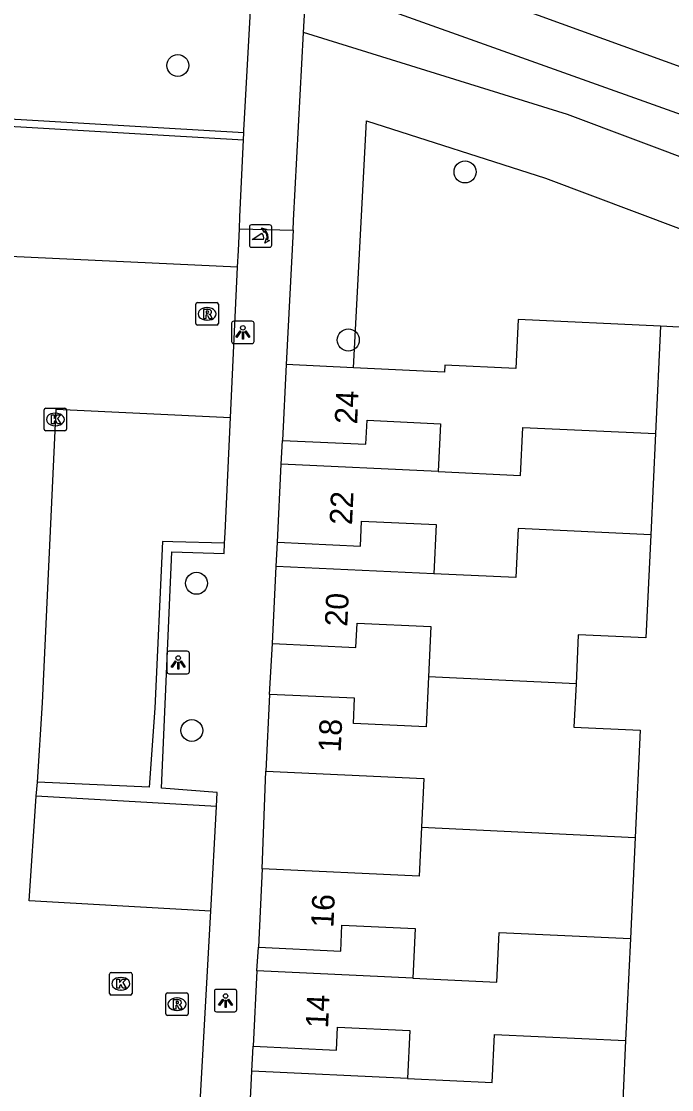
# Model space of a CAD drawing. Extents: x 162990 to 165007, y 383433 to 384336.
# Drawn here: x 164681.69 to 164710.59, y 383921.2 to 383968.66 of the extents above; entities that cross this region are included whole.
import ezdxf

# ---------------------------------------------------------------- set-up
doc = ezdxf.new("R2010")
doc.units = 0
for name, color, linetype in [('IMGEO_Boom', 7, 'Continuous'), ('IMGEO_Groenvoorziening', 7, 'Continuous'), ('IMGEO_Kolk', 7, 'Continuous'), ('IMGEO_Lichtpunt', 7, 'Continuous'), ('IMGEO_Muur', 7, 'Continuous'), ('IMGEO_Pand', 7, 'Continuous'), ('IMGEO_Pand_nummerreeks', 7, 'Continuous'), ('IMGEO_Poller', 7, 'Continuous'), ('IMGEO_Rijbaan_lokaal_open', 7, 'Continuous'), ('IMGEO_Rioolput', 7, 'Continuous'), ('IMGEO_Voetpad_gesloten', 7, 'Continuous'), ('IMGEO_Voetpad_open', 7, 'Continuous')]:
    doc.layers.add(name, color=color, linetype=linetype)

msp = doc.modelspace()

# ---------------------------------------------------------------- linework, layer by layer
at = {"layer": 'IMGEO_Boom'}
for centre in [(164688.643, 383966.703), (164701.41, 383961.975), (164696.222, 383954.506), (164689.473, 383943.699), (164689.266, 383937.157)]:
    msp.add_circle(centre, 0.489, dxfattribs=at)
at = {"layer": 'IMGEO_Groenvoorziening'}
for points in [[(164721.153, 383958.82), (164705.971, 383964.527), (164694.235, 383968.172)], [(164696.45, 383953.273), (164697.031, 383964.244), (164704.985, 383961.693), (164720.985, 383955.679)], [(164720.329, 383954.569), (164710.1, 383955.114)]]:
    msp.add_lwpolyline(points, dxfattribs=at)
at = {"layer": 'IMGEO_Kolk'}
for p, q in [((164682.701, 383950.55), (164682.701, 383951.402)), ((164682.776, 383951.476), (164683.628, 383951.476)), ((164683.189, 383951.256), (164683.214, 383951.256)), ((164683.702, 383951.402), (164683.702, 383950.55)), ((164683.628, 383950.476), (164682.776, 383950.476)), ((164683.212, 383950.696), (164683.187, 383950.696)), ((164685.609, 383925.479), (164685.609, 383926.331)), ((164685.684, 383926.405), (164686.536, 383926.405)), ((164686.097, 383926.185), (164686.122, 383926.185)), ((164686.61, 383926.331), (164686.61, 383925.479)), ((164686.12, 383925.625), (164686.095, 383925.625)), ((164686.536, 383925.405), (164685.684, 383925.405))]:
    msp.add_line(p, q, dxfattribs=at)
for points in [[(164682.701, 383950.55), (164682.701, 383951.402)], [(164682.776, 383951.476), (164683.628, 383951.476)], [(164683.702, 383951.402), (164683.702, 383950.55)], [(164683.022, 383951.176), (164683.145, 383951.176), (164683.145, 383951.025), (164683.275, 383951.176), (164683.439, 383951.176), (164683.293, 383951.025), (164683.446, 383950.776), (164683.294, 383950.776), (164683.209, 383950.94), (164683.145, 383950.873), (164683.145, 383950.776), (164683.022, 383950.776), (164683.022, 383951.176)], [(164683.628, 383950.476), (164682.776, 383950.476)], [(164685.609, 383925.479), (164685.609, 383926.331)], [(164685.684, 383926.405), (164686.536, 383926.405)], [(164685.93, 383926.105), (164686.053, 383926.105), (164686.053, 383925.954), (164686.183, 383926.105), (164686.347, 383926.105), (164686.201, 383925.954), (164686.354, 383925.705), (164686.202, 383925.705), (164686.117, 383925.869), (164686.053, 383925.802), (164686.053, 383925.705), (164685.93, 383925.705), (164685.93, 383926.105)], [(164686.61, 383926.331), (164686.61, 383925.479)], [(164686.536, 383925.405), (164685.684, 383925.405)]]:
    msp.add_lwpolyline(points, dxfattribs=at)
for centre, start, end in [((164682.778, 383951.4), 91.552, 178.448), ((164682.778, 383951.4), 91.552, 178.448), ((164683.626, 383951.4), 1.552, 88.448), ((164683.626, 383951.4), 1.552, 88.448), ((164682.778, 383950.552), 181.552, 268.448), ((164682.778, 383950.552), 181.552, 268.448), ((164683.626, 383950.552), 271.552, 358.448), ((164683.626, 383950.552), 271.552, 358.448), ((164685.686, 383926.329), 91.552, 178.448), ((164685.686, 383926.329), 91.552, 178.448), ((164686.534, 383926.329), 1.552, 88.448), ((164686.534, 383926.329), 1.552, 88.448), ((164685.686, 383925.481), 181.552, 268.448), ((164685.686, 383925.481), 181.552, 268.448), ((164686.534, 383925.481), 271.552, 358.448), ((164686.534, 383925.481), 271.552, 358.448)]:
    msp.add_arc(centre, 0.0765, start, end, dxfattribs=at)
for centre, major_axis, ratio, start_param, end_param in [((164683.188, 383950.976), (-0.387, 0.002), 0.722429, 4.712389, 7.853982), ((164683.213, 383950.976), (-0.39, 0.002), 0.717154, 1.570796, 4.712389), ((164686.096, 383925.905), (-0.387, 0.002), 0.722429, 4.712389, 7.853982), ((164686.121, 383925.905), (-0.39, 0.002), 0.717154, 1.570796, 4.712389)]:
    msp.add_ellipse(centre, major_axis=major_axis, ratio=ratio, start_param=start_param, end_param=end_param, dxfattribs=at)
at = {"layer": 'IMGEO_Lichtpunt'}
for p, q in [((164691.036, 383955.248), (164691.036, 383954.441)), ((164691.036, 383955.248), (164691.036, 383954.441)), ((164691.938, 383955.343), (164691.13, 383955.343)), ((164691.938, 383955.343), (164691.13, 383955.343)), ((164692.032, 383954.441), (164692.032, 383955.248)), ((164692.032, 383954.441), (164692.032, 383955.248)), ((164691.13, 383954.347), (164691.938, 383954.347)), ((164691.13, 383954.347), (164691.938, 383954.347)), ((164688.162, 383940.582), (164688.162, 383939.775)), ((164688.162, 383940.582), (164688.162, 383939.775)), ((164689.064, 383940.677), (164688.256, 383940.677)), ((164689.064, 383940.677), (164688.256, 383940.677)), ((164689.158, 383939.775), (164689.158, 383940.582)), ((164689.158, 383939.775), (164689.158, 383940.582)), ((164688.256, 383939.681), (164689.064, 383939.681)), ((164688.256, 383939.681), (164689.064, 383939.681)), ((164691.17, 383925.657), (164690.362, 383925.657)), ((164691.17, 383925.657), (164690.362, 383925.657)), ((164690.268, 383925.562), (164690.268, 383924.755)), ((164690.268, 383925.562), (164690.268, 383924.755)), ((164691.264, 383924.755), (164691.264, 383925.562)), ((164691.264, 383924.755), (164691.264, 383925.562)), ((164690.362, 383924.661), (164691.17, 383924.661)), ((164690.362, 383924.661), (164691.17, 383924.661))]:
    msp.add_line(p, q, dxfattribs=at)
for points in [[(164691.41, 383954.912), (164691.449, 383954.884), (164691.261, 383954.622), (164691.223, 383954.649), (164691.41, 383954.912)], [(164691.512, 383954.864), (164691.559, 383954.864), (164691.559, 383954.542), (164691.512, 383954.542), (164691.512, 383954.864)], [(164691.622, 383954.884), (164691.66, 383954.911), (164691.847, 383954.649), (164691.808, 383954.621), (164691.622, 383954.884)], [(164688.536, 383940.246), (164688.575, 383940.218), (164688.387, 383939.956), (164688.349, 383939.983), (164688.536, 383940.246)], [(164688.638, 383940.198), (164688.685, 383940.198), (164688.685, 383939.876), (164688.638, 383939.876), (164688.638, 383940.198)], [(164688.748, 383940.218), (164688.786, 383940.245), (164688.973, 383939.983), (164688.934, 383939.955), (164688.748, 383940.218)], [(164690.642, 383925.226), (164690.681, 383925.198), (164690.493, 383924.936), (164690.455, 383924.963), (164690.642, 383925.226)], [(164690.744, 383925.178), (164690.791, 383925.178), (164690.791, 383924.856), (164690.744, 383924.856), (164690.744, 383925.178)], [(164690.854, 383925.198), (164690.892, 383925.225), (164691.079, 383924.963), (164691.04, 383924.935), (164690.854, 383925.198)]]:
    msp.add_lwpolyline(points, dxfattribs=at)
for centre in [(164691.535, 383955.046), (164688.661, 383940.38), (164690.767, 383925.36)]:
    msp.add_circle(centre, 0.0994, dxfattribs=at)
for centre, start, end in [((164691.13, 383955.248), 90, 180), ((164691.13, 383955.248), 90, 180), ((164691.938, 383955.248), 0, 90), ((164691.938, 383955.248), 0, 90), ((164691.13, 383954.441), 180, 270), ((164691.13, 383954.441), 180, 270), ((164691.938, 383954.441), 270, 0), ((164691.938, 383954.441), 270, 360), ((164688.256, 383940.582), 90, 180), ((164688.256, 383940.582), 90, 180), ((164689.064, 383940.582), 0, 90), ((164689.064, 383940.582), 0, 90), ((164688.256, 383939.775), 180, 270), ((164688.256, 383939.775), 180, 270), ((164689.064, 383939.775), 270, 0), ((164689.064, 383939.775), 270, 360), ((164690.362, 383925.562), 90, 180), ((164690.362, 383925.562), 90, 180), ((164691.17, 383925.562), 0, 90), ((164691.17, 383925.562), 0, 90), ((164690.362, 383924.755), 180, 270), ((164690.362, 383924.755), 180, 270), ((164691.17, 383924.755), 270, 0), ((164691.17, 383924.755), 270, 360)]:
    msp.add_arc(centre, 0.0946, start, end, dxfattribs=at)
at = {"layer": 'IMGEO_Muur'}
for points in [[(164691.576, 383963.706), (164673.535, 383964.756), (164673.517, 383964.456)], [(164673.517, 383964.456), (164691.562, 383963.406)], [(164691.562, 383963.406), (164691.576, 383963.706)], [(164690.721, 383945.485), (164688.415, 383945.536), (164687.968, 383945.553), (164687.621, 383938.146), (164687.369, 383934.635), (164682.406, 383934.861)], [(164690.363, 383933.781), (164690.399, 383934.409), (164687.922, 383934.594), (164688.378, 383945.088), (164690.701, 383945.018), (164690.721, 383945.485)], [(164682.354, 383934.241), (164682.406, 383934.861)], [(164690.363, 383933.781), (164682.354, 383934.241)]]:
    msp.add_lwpolyline(points, dxfattribs=at)
at = {"layer": 'IMGEO_Pand'}
for points in [[(164710.1, 383955.114), (164703.773, 383955.41), (164703.671, 383953.241), (164700.511, 383953.389), (164700.497, 383953.083), (164696.45, 383953.273)], [(164710.1, 383955.114), (164709.877, 383950.351)], [(164693.453, 383953.413), (164693.295, 383950.044)], [(164696.45, 383953.273), (164693.453, 383953.413)], [(164693.295, 383950.044), (164697.002, 383949.871), (164697.052, 383950.94), (164700.315, 383950.788), (164700.216, 383948.66)], [(164700.216, 383948.66), (164703.882, 383948.489), (164703.982, 383950.622), (164709.877, 383950.351)], [(164709.877, 383950.351), (164709.666, 383945.852)], [(164693.068, 383945.521), (164693.23, 383948.987)], [(164700.216, 383948.66), (164693.23, 383948.987)], [(164693.068, 383945.521), (164696.762, 383945.348), (164696.814, 383946.457), (164700.122, 383946.302), (164700.02, 383944.12)], [(164709.666, 383945.852), (164703.771, 383946.129), (164703.669, 383943.948), (164700.02, 383944.12)], [(164709.666, 383945.852), (164709.452, 383941.27), (164706.444, 383941.41), (164706.342, 383939.236)], [(164692.856, 383941.022), (164693.017, 383944.448)], [(164700.02, 383944.12), (164693.017, 383944.448)], [(164692.856, 383941.022), (164696.561, 383940.849), (164696.611, 383941.927), (164699.885, 383941.773), (164699.781, 383939.545)], [(164699.781, 383939.545), (164699.676, 383937.313), (164696.449, 383937.464), (164696.501, 383938.59), (164692.72, 383938.75)], [(164706.342, 383939.236), (164699.781, 383939.545)], [(164706.342, 383939.236), (164706.252, 383937.309), (164709.194, 383937.172), (164708.971, 383932.409)], [(164692.72, 383938.75), (164692.56, 383935.354)], [(164692.56, 383935.354), (164699.58, 383935.027), (164699.478, 383932.858)], [(164699.478, 383932.858), (164699.377, 383930.692), (164692.396, 383931.018)], [(164699.478, 383932.858), (164708.971, 383932.409)], [(164708.971, 383932.409), (164708.761, 383927.919)], [(164692.396, 383931.018), (164692.232, 383927.525)], [(164692.232, 383927.525), (164695.886, 383927.354), (164695.94, 383928.512), (164699.195, 383928.36), (164699.091, 383926.149)], [(164699.091, 383926.149), (164702.827, 383925.975), (164702.931, 383928.188), (164708.761, 383927.919)], [(164708.761, 383927.919), (164708.548, 383923.382)], [(164692.155, 383926.473), (164691.999, 383923.132)], [(164699.091, 383926.149), (164692.155, 383926.473)], [(164691.999, 383923.132), (164695.698, 383922.959), (164695.746, 383923.981), (164698.953, 383923.831), (164698.853, 383921.7)], [(164698.853, 383921.7), (164702.618, 383921.523), (164702.718, 383923.654), (164708.548, 383923.382)], [(164708.548, 383923.382), (164708.329, 383918.699), (164705.301, 383918.841), (164705.196, 383916.598)], [(164692.499, 383918.591), (164691.776, 383918.625), (164691.934, 383922.023)], [(164698.853, 383921.7), (164691.934, 383922.023)]]:
    msp.add_lwpolyline(points, dxfattribs=at)
at = {"layer": 'IMGEO_Poller'}
for p, q in [((164691.823, 383959.527), (164691.823, 383958.72)), ((164691.823, 383959.527), (164691.823, 383958.72)), ((164692.725, 383959.622), (164691.917, 383959.622)), ((164692.725, 383959.622), (164691.917, 383959.622)), ((164692.819, 383958.72), (164692.819, 383959.527)), ((164692.819, 383958.72), (164692.819, 383959.527)), ((164691.917, 383958.625), (164692.725, 383958.625)), ((164691.917, 383958.625), (164692.725, 383958.625))]:
    msp.add_line(p, q, dxfattribs=at)
for points in [[(164692.502, 383959.351), (164692.49, 383959.278), (164692.365, 383959.483)], [(164692.365, 383959.483), (164692.596, 383959.417), (164692.525, 383959.385)], [(164692.458, 383958.978), (164691.945, 383958.978), (164692.375, 383959.253)], [(164692.518, 383958.806), (164692.584, 383959.037), (164692.614, 383958.969)], [(164692.65, 383958.942), (164692.722, 383958.931), (164692.518, 383958.806)]]:
    msp.add_lwpolyline(points, dxfattribs=at)
for centre, radius, start, end in [((164691.917, 383959.527), 0.0946, 90, 180), ((164691.917, 383959.527), 0.0946, 90, 180), ((164692.144, 383959.038), 0.476, 351.7527, 41.1691), ((164692.144, 383959.038), 0.516, 349.3569, 42.2912), ((164692.725, 383959.527), 0.0946, 0, 90), ((164692.725, 383959.527), 0.0946, 0, 90), ((164692.13, 383959.028), 0.332, 351.3247, 42.4854), ((164691.917, 383958.72), 0.0946, 180, 270), ((164691.917, 383958.72), 0.0946, 180, 270), ((164692.725, 383958.72), 0.0946, 270, 0), ((164692.725, 383958.72), 0.0946, 270, 0)]:
    msp.add_arc(centre, radius, start, end, dxfattribs=at)
at = {"layer": 'IMGEO_Rijbaan_lokaal_open'}
for points in [[(164691.3, 383957.746), (164672.94, 383958.605)], [(164690.991, 383951.07), (164691.3, 383957.746)], [(164682.406, 383934.861), (164682.629, 383938.38), (164683.237, 383951.433), (164690.991, 383951.07)], [(164690.105, 383929.128), (164682.04, 383929.585), (164682.354, 383934.241)], [(164688.982, 383908.909), (164690.105, 383929.128)]]:
    msp.add_lwpolyline(points, dxfattribs=at)
at = {"layer": 'IMGEO_Rioolput'}
for p, q in [((164689.443, 383955.24), (164689.443, 383956.092)), ((164689.518, 383956.166), (164690.37, 383956.166)), ((164690.444, 383956.092), (164690.444, 383955.24)), ((164689.931, 383955.946), (164689.956, 383955.946)), ((164690.37, 383955.166), (164689.518, 383955.166)), ((164689.954, 383955.386), (164689.929, 383955.386)), ((164688.105, 383924.569), (164688.105, 383925.421)), ((164688.18, 383925.495), (164689.032, 383925.495)), ((164688.593, 383925.275), (164688.618, 383925.275)), ((164689.106, 383925.421), (164689.106, 383924.569)), ((164688.616, 383924.715), (164688.591, 383924.715)), ((164689.032, 383924.495), (164688.18, 383924.495))]:
    msp.add_line(p, q, dxfattribs=at)
for points in [[(164689.443, 383955.24), (164689.443, 383956.092)], [(164689.518, 383956.166), (164690.37, 383956.166)], [(164690.444, 383956.092), (164690.444, 383955.24)], [(164690.032, 383955.864), (164689.78, 383955.866), (164689.78, 383955.466)], [(164689.78, 383955.466), (164689.904, 383955.466), (164689.904, 383955.628), (164689.915, 383955.628)], [(164689.958, 383955.785), (164689.904, 383955.785), (164689.904, 383955.704)], [(164689.904, 383955.704), (164689.956, 383955.704)], [(164689.962, 383955.599), (164690.033, 383955.466), (164690.173, 383955.466), (164690.108, 383955.592)], [(164690.37, 383955.166), (164689.518, 383955.166)], [(164688.105, 383924.569), (164688.105, 383925.421)], [(164688.18, 383925.495), (164689.032, 383925.495)], [(164688.694, 383925.193), (164688.442, 383925.195), (164688.442, 383924.795)], [(164689.106, 383925.421), (164689.106, 383924.569)], [(164688.442, 383924.795), (164688.566, 383924.795), (164688.566, 383924.957), (164688.577, 383924.957)], [(164688.62, 383925.114), (164688.566, 383925.114), (164688.566, 383925.033)], [(164688.566, 383925.033), (164688.618, 383925.033)], [(164688.624, 383924.928), (164688.695, 383924.795), (164688.835, 383924.795), (164688.77, 383924.921)], [(164689.032, 383924.495), (164688.18, 383924.495)]]:
    msp.add_lwpolyline(points, dxfattribs=at)
for centre, radius, start, end in [((164689.52, 383956.09), 0.0765, 91.552, 178.448), ((164689.52, 383956.09), 0.0765, 91.552, 178.448), ((164690.368, 383956.09), 0.0765, 1.552, 88.448), ((164690.368, 383956.09), 0.0765, 1.552, 88.448), ((164689.914, 383955.575), 0.0533, 26.0293, 88.6989), ((164689.94, 383955.893), 0.19, 274.7715, 282.9687), ((164689.964, 383955.689), 0.0964, 77.0061, 93.1865), ((164689.978, 383955.746), 0.0378, 276.6634, 79.6772), ((164690.031, 383955.754), 0.109, 350.3612, 89.416), ((164690.029, 383955.754), 0.112, 277.5842, 350.9817), ((164690.013, 383955.539), 0.108, 29.5134, 73.7905), ((164689.52, 383955.242), 0.0765, 181.552, 268.448), ((164689.52, 383955.242), 0.0765, 181.552, 268.448), ((164690.368, 383955.242), 0.0765, 271.552, 358.448), ((164690.368, 383955.242), 0.0765, 271.552, 358.448), ((164688.182, 383925.419), 0.0765, 91.552, 178.448), ((164688.182, 383925.419), 0.0765, 91.552, 178.448), ((164688.693, 383925.083), 0.109, 350.3612, 89.416), ((164689.03, 383925.419), 0.0765, 1.552, 88.448), ((164689.03, 383925.419), 0.0765, 1.552, 88.448), ((164688.576, 383924.904), 0.0533, 26.0293, 88.6989), ((164688.602, 383925.222), 0.19, 274.7715, 282.9687), ((164688.626, 383925.018), 0.0964, 77.0061, 93.1865), ((164688.64, 383925.075), 0.0378, 276.6634, 79.6772), ((164688.691, 383925.083), 0.112, 277.5842, 350.9817), ((164688.675, 383924.868), 0.108, 29.5134, 73.7905), ((164688.182, 383924.571), 0.0765, 181.552, 268.448), ((164688.182, 383924.571), 0.0765, 181.552, 268.448), ((164689.03, 383924.571), 0.0765, 271.552, 358.448), ((164689.03, 383924.571), 0.0765, 271.552, 358.448)]:
    msp.add_arc(centre, radius, start, end, dxfattribs=at)
for centre, major_axis, ratio, start_param, end_param in [((164689.93, 383955.666), (-0.387, 0.002), 0.722429, 4.712389, 7.853982), ((164689.955, 383955.666), (-0.39, 0.002), 0.717154, 1.570796, 4.712389), ((164688.592, 383924.995), (-0.387, 0.002), 0.722429, 4.712389, 7.853982), ((164688.617, 383924.995), (-0.39, 0.002), 0.717154, 1.570796, 4.712389)]:
    msp.add_ellipse(centre, major_axis=major_axis, ratio=ratio, start_param=start_param, end_param=end_param, dxfattribs=at)
at = {"layer": 'IMGEO_Voetpad_gesloten'}
for points in [[(164721.767, 383962.729), (164702.8, 383969.598), (164695.424, 383971.996), (164686.398, 383973.237)], [(164691.576, 383963.706), (164691.582, 383963.835), (164691.605, 383964.328), (164691.866, 383968.872), (164691.922, 383969.845)], [(164696.816, 383969.593), (164719.771, 383961.397)], [(164694.235, 383968.172), (164694.29, 383969.202)], [(164693.769, 383959.389), (164693.792, 383959.822), (164694.235, 383968.172)], [(164691.379, 383959.452), (164691.403, 383959.972), (164691.562, 383963.406)], [(164691.379, 383959.452), (164693.769, 383959.389)]]:
    msp.add_lwpolyline(points, dxfattribs=at)
at = {"layer": 'IMGEO_Voetpad_open'}
for points in [[(164691.3, 383957.746), (164691.334, 383958.48), (164691.379, 383959.452)], [(164693.769, 383959.389), (164693.453, 383953.413)], [(164690.721, 383945.485), (164690.751, 383945.944), (164690.991, 383951.07)], [(164693.23, 383948.987), (164693.295, 383950.044)], [(164693.017, 383944.448), (164693.068, 383945.521)], [(164692.72, 383938.75), (164692.856, 383941.022)], [(164692.396, 383931.018), (164692.56, 383935.354)], [(164690.105, 383929.128), (164690.363, 383933.781)], [(164692.155, 383926.473), (164692.232, 383927.525)], [(164691.934, 383922.023), (164691.999, 383923.132)]]:
    msp.add_lwpolyline(points, dxfattribs=at)

# ---------------------------------------------------------------- texts
at = {"layer": 'IMGEO_Pand_nummerreeks'}
for s, rotation, p in [('24', 87.3149, (164696.612, 383950.75)), ('22', 87.324, (164696.386, 383946.273)), ('20', 87.3094, (164696.174, 383941.759)), ('18', 87.3025, (164695.882, 383936.167)), ('16', 87.3119, (164695.556, 383928.383)), ('14', 87.3267, (164695.319, 383923.915))]:
    msp.add_text(s, height=1, rotation=rotation, dxfattribs=at).set_placement(p)

doc.saveas('drawing.dxf')
